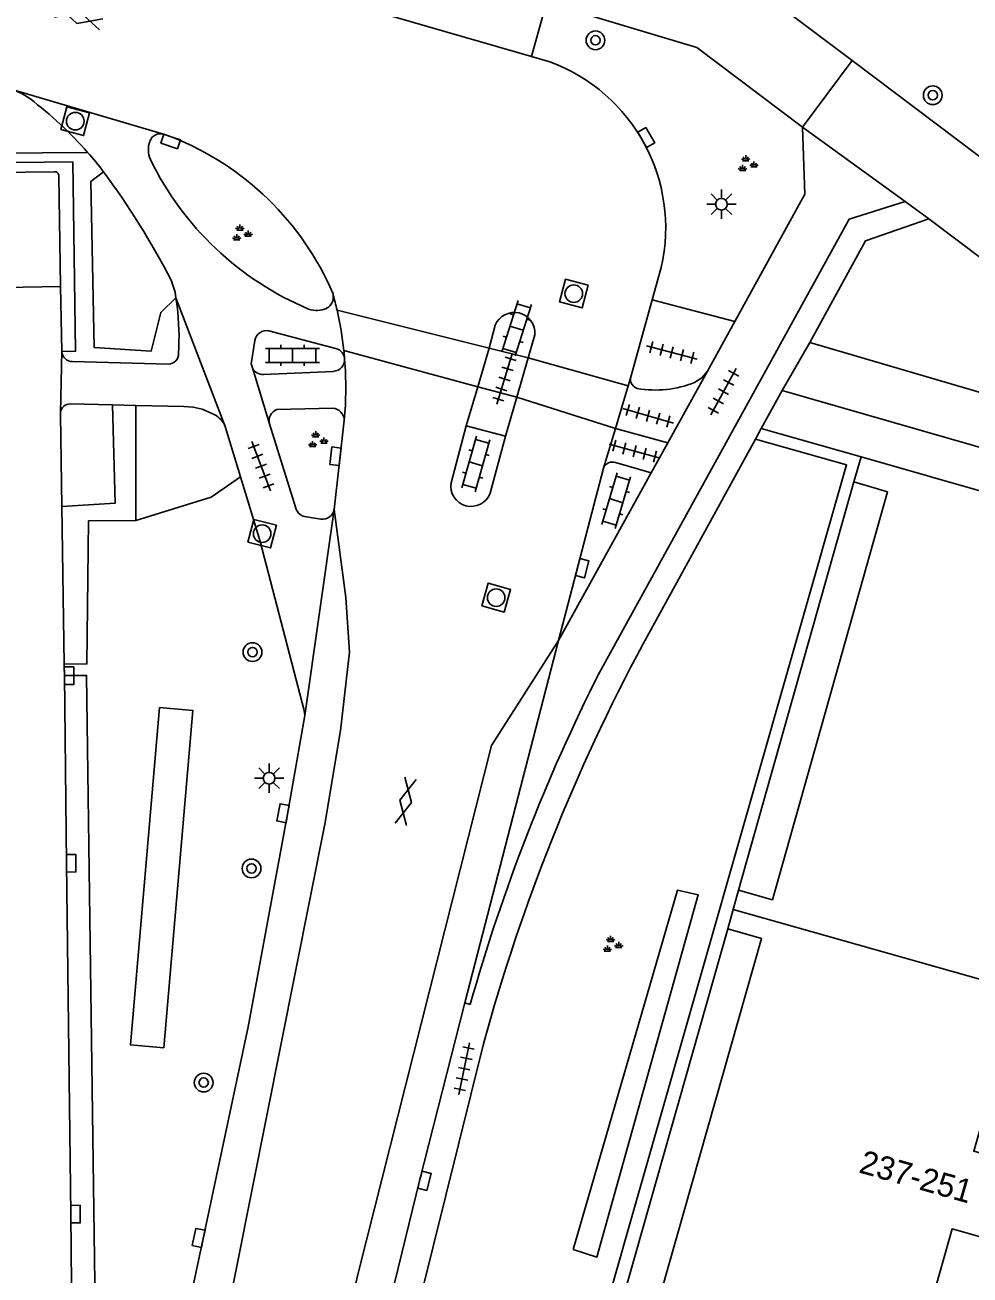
# Model space of a CAD drawing. Extents: x 132994 to 136000, y 393499 to 395512.
# Drawn here: x 134032.8 to 134073.2, y 394581.5 to 394634.8 of the extents above; entities that cross this region are included whole.
import ezdxf

# ---------------------------------------------------------------- set-up
doc = ezdxf.new("R2010")
doc.units = 0
for name, color, linetype in [('gg-anno-huisnummerreeks BGT', 7, 'Continuous'), ('gg-bbg-hoofdgebouw', 7, 'Continuous'), ('gg-bbg-tussenscheiding', 7, 'Continuous'), ('gg-knt-verharding', 7, 'Continuous'), ('gg-knt-verharding nz', 7, 'Continuous'), ('gt-grn-groengrens', 7, 'Continuous'), ('gt-grn-weggrens', 7, 'Continuous'), ('gt-symb-boom', 7, 'Continuous'), ('gt-symb-gesloten verharding', 7, 'Continuous'), ('gt-symb-groenvak', 7, 'Continuous'), ('gt-symb-klinker verharding', 7, 'Continuous'), ('gt-symb-kolk', 7, 'Continuous'), ('gt-symb-lichtmast', 7, 'Continuous'), ('gt-symb-rioolschacht', 7, 'Continuous'), ('gt-symb-tegel verharding', 7, 'Continuous')]:
    doc.layers.add(name, color=color, linetype=linetype)

# ---------------------------------------------------------------- blocks, each defined once
blk = doc.blocks.new('gt0-RS')
at = {"layer": 'gt-symb-rioolschacht'}
blk.add_lwpolyline([(-0.5, -0.5), (0.5, -0.5), (0.5, 0.5), (-0.5, 0.5)], close=True, dxfattribs=at)
blk.add_circle((0, 0), 0.375, dxfattribs=at)
blk = doc.blocks.new('gt0-GESVH1')
at = {"layer": 'gt-symb-gesloten verharding'}
for p, q in [((-0.992, -0.261), (0.008, 0.239)), ((0.008, -0.261), (-0.992, 0.239)), ((0.008, 0.239), (1.008, -0.261)), ((1.008, 0.239), (0.008, -0.261))]:
    blk.add_line(p, q, dxfattribs=at)
blk = doc.blocks.new('gt0-GRVAK')
at = {"layer": 'gt-symb-groenvak'}
for p, q in [((-0.11, 0.189), (-0.228, 0.24)), ((-0.182, 0.153), (0.088, 0.153)), ((-0.091, 0.211), (-0.156, 0.322)), ((-0.047, 0.214), (-0.047, 0.393)), ((-0.004, 0.211), (0.061, 0.322)), ((0.015, 0.189), (0.133, 0.24)), ((0.262, -0.052), (0.197, 0.059)), ((0.305, -0.049), (0.305, 0.13)), ((0.349, -0.052), (0.414, 0.059)), ((-0.245, -0.228), (-0.363, -0.177)), ((-0.318, -0.264), (-0.047, -0.264)), ((-0.226, -0.206), (-0.291, -0.095)), ((-0.183, -0.203), (-0.183, -0.024)), ((-0.139, -0.206), (-0.074, -0.095)), ((-0.12, -0.228), (-0.002, -0.177)), ((0.243, -0.074), (0.125, -0.023)), ((0.17, -0.11), (0.441, -0.11)), ((0.368, -0.074), (0.486, -0.023))]:
    blk.add_line(p, q, dxfattribs=at)
blk = doc.blocks.new('gt0-KOLK')
at = {"layer": 'gt-symb-kolk'}
blk.add_lwpolyline([(0, 0), (0.375, 0), (0.375, 0.4), (-0.375, 0.4), (-0.375, 0), (0, 0)], dxfattribs=at)
blk = doc.blocks.new('gt0-KL1')
at = {"layer": 'gt-symb-klinker verharding'}
for p, q in [((-1.15, 0.3), (1.15, 0.3)), ((-1, -0.3), (-1, 0.3)), ((-0.5, 0.3), (-0.5, 0.45)), ((0, -0.3), (0, 0.3)), ((0.5, 0.3), (0.5, 0.45)), ((1, -0.3), (1, 0.3)), ((-1.15, -0.3), (1.15, -0.3)), ((-0.5, -0.45), (-0.5, -0.3)), ((0.5, -0.45), (0.5, -0.3))]:
    blk.add_line(p, q, dxfattribs=at)
blk = doc.blocks.new('gt0-TEG1')
at = {"layer": 'gt-symb-tegel verharding'}
for p, q in [((-1.125, 0), (1.125, 0)), ((-0.9, -0.25), (-0.9, 0.25)), ((-0.45, -0.25), (-0.45, 0.25)), ((0, -0.25), (0, 0.25)), ((0.45, -0.25), (0.45, 0.25)), ((0.9, -0.25), (0.9, 0.25))]:
    blk.add_line(p, q, dxfattribs=at)
blk = doc.blocks.new('gt0-BOOM')
at = {"layer": 'gt-symb-boom'}
for radius in [0.4, 0.2]:
    blk.add_circle((0, 0), radius, dxfattribs=at)
blk = doc.blocks.new('gt0-LMAST')
at = {"layer": 'gt-symb-lichtmast'}
for p, q in [((-0.005, 0.246), (-0.005, 0.621)), ((-0.182, 0.173), (-0.447, 0.438)), ((0.172, 0.173), (0.437, 0.438)), ((-0.255, -0.004), (-0.63, -0.004)), ((-0.182, -0.181), (-0.447, -0.446)), ((-0.005, -0.254), (-0.005, -0.629)), ((0.437, -0.446), (0.172, -0.181)), ((0.245, -0.004), (0.62, -0.004))]:
    blk.add_line(p, q, dxfattribs=at)
blk.add_circle((-0.005, -0.004), 0.25, dxfattribs=at)

msp = doc.modelspace()

# ---------------------------------------------------------------- linework, layer by layer
at = {"layer": 'gg-bbg-hoofdgebouw'}
for p, q in [((134068.22, 394615.33), (134068.53, 394616.4)), ((134068.53, 394616.4), (134080.76, 394612.91)), ((134063.058, 394597.069), (134063.29, 394597.9)), ((134062.83, 394596.25), (134063.058, 394597.069))]:
    msp.add_line(p, q, dxfattribs=at)
for points in [[(134063.29, 394597.9), (134064.74, 394597.49), (134069.66, 394614.91), (134068.22, 394615.33)], [(134057.9, 394578.86), (134059.34, 394578.45), (134064.28, 394595.84), (134062.83, 394596.25)], [(134071.734, 394581.027), (134072.41, 394583.44), (134074.37, 394582.89), (134075.31, 394586.21), (134073.341, 394586.76), (134073.892, 394588.706)]]:
    msp.add_lwpolyline(points, dxfattribs=at)
at = {"layer": 'gg-bbg-tussenscheiding'}
msp.add_line((134063.058, 394597.069), (134075.282, 394593.615), dxfattribs=at)
at = {"layer": 'gg-knt-verharding'}
for p, q in [((134054.45, 394633.487), (134046.309, 394635.837)), ((134054.45, 394633.487), (134055.087, 394635.802)), ((134055.228, 394633.262), (134054.45, 394633.487)), ((134074.922, 394628.206), (134068.148, 394633.317)), ((134032.315, 394632.074), (134038.743, 394630.179)), ((134066.023, 394630.471), (134066.13, 394627.62)), ((134039.109, 394630.054), (134038.743, 394630.179)), ((134012.118, 394628.326), (134034.069, 394628.573)), ((134034.27, 394628.385), (134034.337, 394623.676)), ((134066.13, 394627.62), (134063.129, 394622.18)), ((134068.02, 394626.55), (134070.414, 394627.309)), ((134070.414, 394627.309), (134071.414, 394626.561)), ((134068.02, 394626.55), (134057.35, 394607.2)), ((134059.608, 394623.111), (134059.989, 394624.485)), ((134034.337, 394623.676), (134034.39, 394620.898)), ((134045.976, 394623.34), (134045.964, 394623.384)), ((134039.314, 394622.832), (134039.266, 394623.188)), ((134059.608, 394623.111), (134058.675, 394619.76)), ((134059.608, 394623.111), (134063.129, 394622.18)), ((134043.234, 394621.778), (134046.142, 394621.015)), ((134052.64, 394621.047), (134052.903, 394622.016)), ((134063.129, 394622.18), (134061.962, 394620.065)), ((134054.596, 394621.616), (134054.314, 394620.631)), ((134052.64, 394621.047), (134052.153, 394619.385)), ((134054.314, 394620.631), (134052.64, 394621.047)), ((134034.846, 394620.467), (134038.944, 394620.363)), ((134046.471, 394620.568), (134046.468, 394620.609)), ((134053.829, 394618.955), (134054.314, 394620.631)), ((134046.001, 394620.051), (134043.002, 394619.919)), ((134058.675, 394619.76), (134058.577, 394619.43)), ((134061.962, 394620.065), (134060.267, 394616.999)), ((134052.153, 394619.385), (134051.666, 394617.723)), ((134058.577, 394619.43), (134058.034, 394617.614)), ((134065.151, 394619.24), (134064.258, 394617.61)), ((134036.553, 394618.617), (134034.759, 394618.659)), ((134037.549, 394618.593), (134036.553, 394618.617)), ((134039.606, 394618.545), (134037.549, 394618.593)), ((134053.343, 394617.278), (134053.829, 394618.955)), ((134034.34, 394618.296), (134034.338, 394618.207)), ((134034.338, 394618.207), (134034.397, 394614.276)), ((134045.967, 394618.474), (134043.577, 394618.421)), ((134041.376, 394617.694), (134042.031, 394615.544)), ((134043.265, 394617.811), (134044.393, 394614.205)), ((134046.019, 394614.154), (134046.457, 394617.963)), ((134051.015, 394615.294), (134051.666, 394617.723)), ((134051.666, 394617.723), (134053.343, 394617.278)), ((134058.034, 394617.614), (134057.526, 394615.917)), ((134060.267, 394616.999), (134058.034, 394617.614)), ((134064.258, 394617.61), (134064.011, 394617.16)), ((134053.343, 394617.278), (134052.683, 394614.845)), ((134064.011, 394617.16), (134059.22, 394608.42)), ((134060.267, 394616.999), (134059.565, 394615.721)), ((134055.611, 394608.553), (134057.526, 394615.917)), ((134058.041, 394616.154), (134059.565, 394615.721)), ((134042.031, 394615.544), (134042.298, 394614.665)), ((134059.565, 394615.721), (134055.611, 394608.553)), ((134034.397, 394614.276), (134034.498, 394607.545)), ((134046.019, 394614.154), (134044.77, 394605.356)), ((134044.85, 394613.838), (134045.46, 394613.742)), ((134051.608, 394593.083), (134055.611, 394608.553)), ((134034.498, 394607.545), (134034.505, 394607.062)), ((134051.831, 394593.013), (134051.608, 394593.083)), ((134052.401, 394591.344), (134049.723, 394580.561))]:
    msp.add_line(p, q, dxfattribs=at)
for points in [[(134068.148, 394633.317), (134063.305, 394636.972), (134056.702, 394638.865)], [(134055.087, 394635.802), (134061.511, 394633.875), (134066.023, 394630.471)], [(134033.03, 394631.697), (134032.684, 394631.91), (134032.315, 394632.074)], [(134021.55, 394629.284), (134021.559, 394628.835), (134034.871, 394628.993), (134034.985, 394620.906), (134034.39, 394620.898)], [(134066.34, 394621.28), (134068.71, 394625.62), (134071.414, 394626.561)], [(134114.011, 394613.227), (134073.902, 394624.702), (134071.414, 394626.561)], [(134039.067, 394623.94), (134039.232, 394623.438), (134039.266, 394623.188)], [(134042.532, 394620.194), (134042.477, 394620.374), (134042.634, 394621.373)], [(134066.34, 394621.28), (134084.406, 394615.994), (134085.368, 394619.197), (134092.276, 394617.268), (134092.118, 394616.742)], [(134061.962, 394620.065), (134061.728, 394619.777), (134061.417, 394619.577)], [(134083.286, 394612.189), (134083.769, 394613.889), (134065.151, 394619.24)], [(134040.9, 394618.209), (134040.388, 394618.433), (134040.004, 394618.524), (134039.606, 394618.545)], [(134044.77, 394605.356), (134044.749, 394605.573), (134042.871, 394612.781), (134042.298, 394614.665)], [(134035.011, 394562.226), (134034.887, 394572.073), (134034.776, 394584.067), (134034.594, 394599.049), (134034.505, 394607.062)], [(134036.056, 394562.465), (134036.807, 394565.95), (134042.346, 394592.064), (134044.037, 394601.15), (134044.77, 394605.356)], [(134038.365, 394537.866), (134040.929, 394549.376), (134044.585, 394564.7), (134049.69, 394585.543), (134051.608, 394593.083)]]:
    msp.add_lwpolyline(points, dxfattribs=at)
for centre, radius, start, end in [((134052.639, 394626.178), 7.542, 347.03, 69.9244), ((134022.659, 394618.105), 17.096, 41.3319, 52.6561), ((134039.193, 394629.519), 1.103, 161.3906, 202.5949), ((134038.617, 394629.693), 0.502, 75.4483, 159.2096), ((134034.488, 394618.447), 12.493, 23.2774, 68.2899), ((134022.813, 394618.236), 16.895, 37.7191, 41.3427), ((134050.055, 394634.903), 13.224, 206.051, 247.2092), ((134034.09, 394628.395), 0.18, 356.9635, 96.8646), ((134007.298, 394607.336), 35.846, 27.5934, 36.3284), ((134045.454, 394623.217), 0.536, 297.542, 13.2966), ((134032.416, 394619.548), 14.08, 12.7675, 15.622), ((134028.521, 394621.477), 10.878, 356.5485, 7.1559), ((134045.279, 394623.691), 1.04, 250.4809, 293.9814), ((134031.74, 394619.359), 14.781, 6.1189, 12.9027), ((134053.719, 394621.686), 0.88, 355.4147, 157.9986), ((134043.135, 394621.277), 0.511, 78.8685, 169.1702), ((134034.851, 394620.929), 0.463, 183.9024, 269.3265), ((134038.945, 394620.797), 0.434, 269.8138, 3.2617), ((134045.973, 394620.545), 0.499, 7.3355, 70.1903), ((134027.034, 394618.925), 19.507, 4.9511, 5.913), ((134042.987, 394620.432), 0.514, 207.6549, 271.6808), ((134045.974, 394620.548), 0.497, 273.1076, 2.345), ((134031.611, 394619.345), 14.91, 354.6804, 4.7037), ((134059.096, 394619.723), 0.423, 174.978, 252.3421), ((134059.746, 394623.705), 4.453, 259.94, 292.0415), ((134034.751, 394618.245), 0.414, 88.9225, 172.8855), ((134040.433, 394617.3), 1.022, 22.6895, 62.8031), ((134043.763, 394617.941), 0.515, 111.1812, 194.6416), ((134045.933, 394617.951), 0.524, 1.3347, 86.2617), ((134057.901, 394615.781), 0.399, 69.3887, 160.0345), ((134051.872, 394615.153), 0.868, 170.6661, 339.2019), ((134044.871, 394614.332), 0.495, 194.9142, 267.5524), ((134045.527, 394614.237), 0.499, 262.3287, 350.4539), ((134131.611, 394569.612), 82.137, 151.805, 164.65815), ((134128.951, 394571.179), 80.151, 153.29392, 164.1922)]:
    msp.add_arc(centre, radius, start, end, dxfattribs=at)
at = {"layer": 'gg-knt-verharding nz'}
for p, q in [((134039.266, 394623.188), (134041.376, 394617.694)), ((134034.39, 394620.898), (134034.34, 394618.296)), ((134043.265, 394617.811), (134042.532, 394620.194)), ((134052.153, 394619.385), (134053.829, 394618.955))]:
    msp.add_line(p, q, dxfattribs=at)
for points in [[(134011.54, 394623.414), (134015.93, 394623.439), (134027.929, 394623.566), (134034.337, 394623.676)], [(134046.019, 394614.154), (134046.526, 394610.401), (134046.679, 394608.065), (134046.297, 394604.723), (134045.621, 394600.721), (134041.252, 394578.775), (134035.099, 394550.446)], [(134039.455, 394549.449), (134041.341, 394557.803), (134047.072, 394581.66), (134052.738, 394604.082), (134055.611, 394608.553)]]:
    msp.add_lwpolyline(points, dxfattribs=at)
at = {"layer": 'gt-grn-groengrens'}
for p, q in [((134021.55, 394629.284), (134035.497, 394629.396)), ((134037.548, 394613.686), (134037.549, 394618.593)), ((134064.258, 394617.61), (134068.53, 394616.4)), ((134068.22, 394615.33), (134063.29, 394597.9)), ((134062.83, 394596.25), (134057.9, 394578.86))]:
    msp.add_line(p, q, dxfattribs=at)
for points in [[(134036.177, 394628.572), (134035.635, 394628.156), (134035.779, 394621.064), (134038.213, 394620.914), (134038.616, 394622.569), (134039.266, 394623.188)], [(134036.553, 394618.617), (134036.672, 394614.418), (134034.397, 394614.276)], [(134057.328, 394579.017), (134067.911, 394616.055), (134064.011, 394617.16)], [(134042.031, 394615.544), (134040.772, 394614.674), (134037.548, 394613.686)], [(134037.548, 394613.686), (134035.527, 394613.665), (134035.465, 394607.559), (134034.498, 394607.545)], [(134036.056, 394562.465), (134035.45, 394607.072), (134034.505, 394607.062)], [(134038.748, 394591.169), (134037.323, 394591.293), (134038.57, 394605.692), (134039.996, 394605.569), (134038.748, 394591.169)], [(134056.234, 394582.557), (134060.689, 394597.904), (134061.575, 394597.697), (134057.237, 394582.233), (134056.234, 394582.557)]]:
    msp.add_lwpolyline(points, dxfattribs=at)
at = {"layer": 'gt-grn-weggrens'}
for p, q in [((134068.148, 394633.317), (134066.023, 394630.471)), ((134070.414, 394627.309), (134066.023, 394630.471)), ((134052.64, 394621.047), (134046.148, 394622.66)), ((134066.34, 394621.28), (134065.151, 394619.24)), ((134052.153, 394619.385), (134046.437, 394620.935)), ((134054.314, 394620.631), (134058.577, 394619.43)), ((134053.829, 394618.955), (134058.034, 394617.614))]:
    msp.add_line(p, q, dxfattribs=at)

# ---------------------------------------------------------------- block references
at = {"layer": 'gt-symb-boom'}
for p in [(134057.183, 394634.184), (134071.587, 394631.839), (134042.537, 394608.064), (134042.495, 394598.827), (134040.451, 394589.685)]:
    msp.add_blockref('gt0-BOOM', p, dxfattribs=at)
at = {"layer": 'gt-symb-gesloten verharding'}
for p, rotation in [((134035.105, 394635.155), -16.07917237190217), ((134049.063, 394601.685), 78.11724113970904)]:
    msp.add_blockref('gt0-GESVH1', p, dxfattribs=dict(at, rotation=rotation))
at = {"layer": 'gt-symb-groenvak'}
for p in [(134063.646, 394628.887), (134042.045, 394625.929), (134045.285, 394617.1), (134057.874, 394595.557)]:
    msp.add_blockref('gt0-GRVAK', p, dxfattribs=at)
at = {"layer": 'gt-symb-klinker verharding'}
for p, rotation in [((134053.816, 394621.894), 72.41690287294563), ((134052.075, 394616.1), 74.15691788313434), ((134058.068, 394614.529), 73.32270606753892)]:
    msp.add_blockref('gt0-KL1', p, dxfattribs=dict(at, rotation=rotation))
msp.add_blockref('gt0-KL1', (134044.242, 394620.732), dxfattribs=at)
at = {"layer": 'gt-symb-kolk'}
for p, rotation in [((134059.179, 394629.935), -60.127178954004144), ((134039.109, 394630.054), 160.7856881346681), ((134046.282, 394616.403), 83.33703637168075), ((134056.425, 394611.698), -104.59195619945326), ((134034.505, 394607.054), -89.386716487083), ((134044.037, 394601.15), 79.45426563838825), ((134034.594, 394599.049), -89.41092330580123), ((134049.69, 394585.543), -104.24474247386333), ((134034.776, 394584.067), -89.54002968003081), ((134040.433, 394583.01), 77.99329168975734)]:
    msp.add_blockref('gt0-KOLK', p, dxfattribs=dict(at, rotation=rotation))
at = {"layer": 'gt-symb-lichtmast'}
for p in [(134062.568, 394627.188), (134043.25, 394602.684)]:
    msp.add_blockref('gt0-LMAST', p, dxfattribs=at)
at = {"layer": 'gt-symb-rioolschacht'}
for p, rotation in [((134034.968, 394630.731), -14.828108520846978), ((134056.257, 394623.368), 165.1718914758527), ((134042.949, 394613.12), -14.481034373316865), ((134052.942, 394610.387), -15.787947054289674)]:
    msp.add_blockref('gt0-RS', p, dxfattribs=dict(at, rotation=rotation))
at = {"layer": 'gt-symb-tegel verharding'}
for p, rotation in [((134060.444, 394620.851), -14.70276633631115), ((134053.298, 394619.726), 72.85095611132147), ((134062.65, 394619.18), 61.30721229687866), ((134059.429, 394618.153), -15.969016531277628), ((134042.904, 394616.001), -69.46406091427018), ((134058.856, 394616.643), 164.9208660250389), ((134051.575, 394590.281), 78.11724113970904)]:
    msp.add_blockref('gt0-TEG1', p, dxfattribs=dict(at, rotation=rotation))

# ---------------------------------------------------------------- texts
at = {"layer": 'gg-anno-huisnummerreeks BGT'}
msp.add_text('237-251', height=1, rotation=344.2, dxfattribs=at).set_placement((134068.388, 394585.857))

doc.saveas('drawing.dxf')
